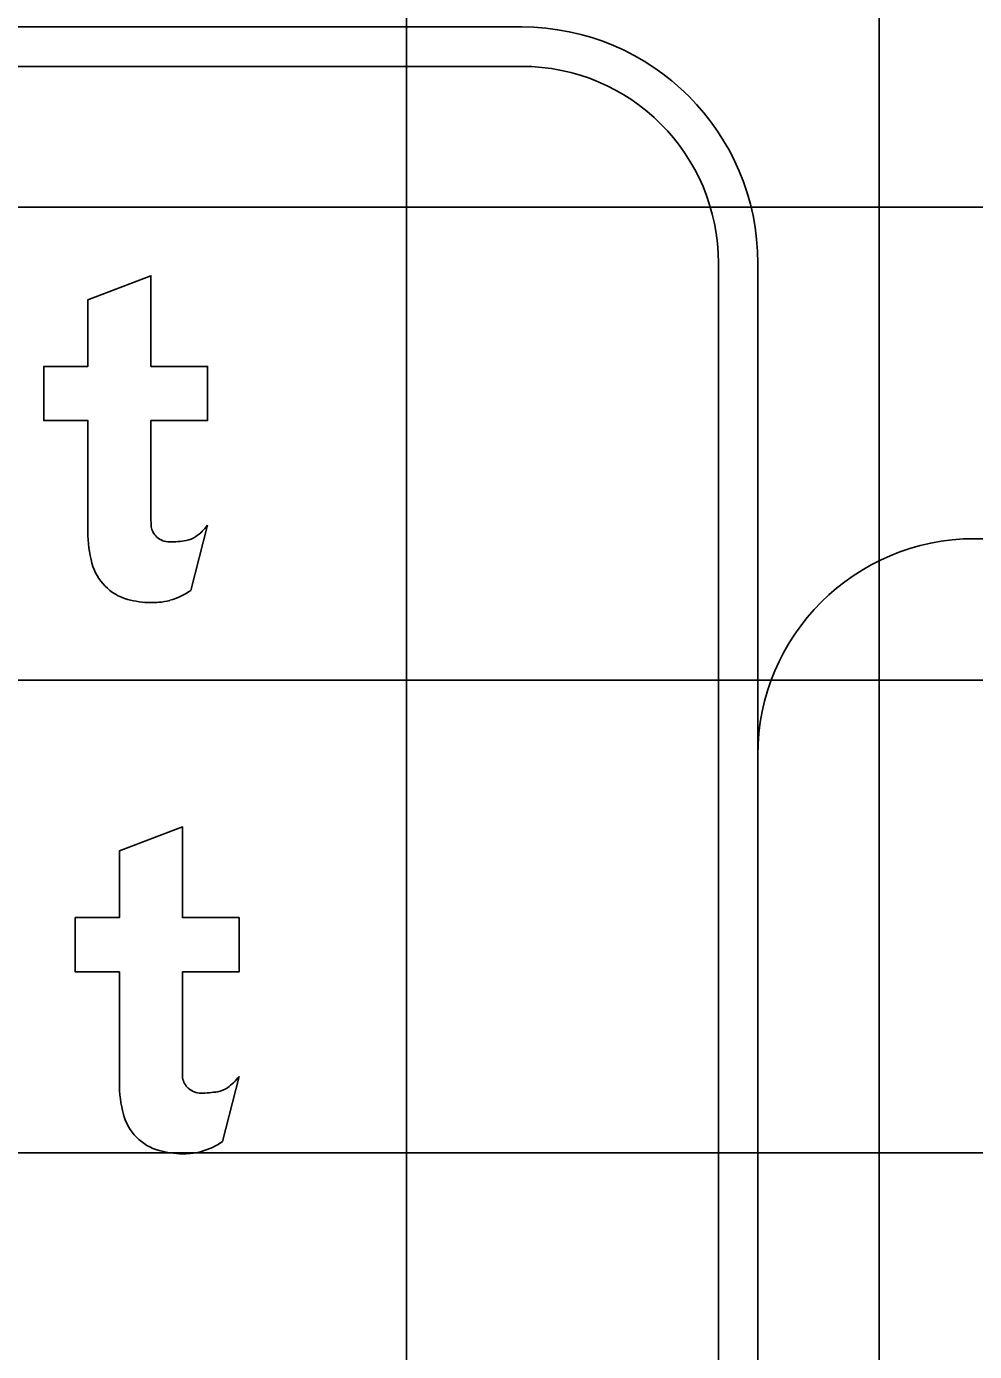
# Model space of a CAD drawing. Extents: x 2193008 to 2198143, y 1236112 to 1237864.
# Drawn here: x 2194748.08 to 2194752.09, y 1237305.27 to 1237310.87 of the extents above; entities that cross this region are included whole.
import ezdxf

# ---------------------------------------------------------------- set-up
doc = ezdxf.new("R2010")
doc.units = 0
for name, color, linetype in [('GSBWFILL', 7, 'Continuous'), ('GSCOLORFILL', 7, 'Continuous'), ('GSDIMS', 7, 'Continuous'), ('GSOUTLINE', 7, 'Continuous'), ('M-ROADS', 7, 'Continuous')]:
    doc.layers.add(name, color=color, linetype=linetype)

msp = doc.modelspace()

# ---------------------------------------------------------------- linework, layer by layer
at = {"layer": 'GSBWFILL'}
for p, q in [((2194748.7766, 1237308.4853), (2194748.8467, 1237308.7611)), ((2194748.9098, 1237306.1543), (2194748.9799, 1237306.4301))]:
    msp.add_line(p, q, dxfattribs=at)
for points in [[(2194748.6069, 1237308.8135), (2194748.6069, 1237309.2032), (2194748.8467, 1237309.2032), (2194748.8467, 1237309.4329), (2194748.6069, 1237309.4329), (2194748.6069, 1237309.8159), (2194748.3405, 1237309.7148), (2194748.3405, 1237309.4329), (2194748.1541, 1237309.4329), (2194748.1541, 1237309.2032), (2194748.3405, 1237309.2032), (2194748.3405, 1237308.733)], [(2194748.7401, 1237306.4825), (2194748.7401, 1237306.8722), (2194748.9799, 1237306.8722), (2194748.9799, 1237307.1019), (2194748.7401, 1237307.1019), (2194748.7401, 1237307.4849), (2194748.4737, 1237307.3838), (2194748.4737, 1237307.1019), (2194748.2873, 1237307.1019), (2194748.2873, 1237306.8722), (2194748.4737, 1237306.8722), (2194748.4737, 1237306.402)]]:
    msp.add_lwpolyline(points, dxfattribs=at)
for centre, major_axis, start_param, end_param in [((2194750.2746, 1237308.8135), (0, 1.6676), 1.570796, 1.606005), ((2194748.8574, 1237308.733), (0, 0.5169), 1.570796, 1.830698), ((2194748.6835, 1237308.7678), (0, 0.0766), 1.74085, 2.407828), ((2194748.6714, 1237308.8918), (0, 0.2187), 3.756278, 4.071638), ((2194748.6859, 1237308.7705), (0, 0.0802), 2.407828, 3.141593), ((2194748.6859, 1237309.111), (0, 0.4207), 3.141593, 3.310762), ((2194748.7399, 1237308.7948), (0, 0.0999), 3.310762, 3.756278), ((2194748.5671, 1237308.6558), (0, 0.2165), 1.830698, 2.869526), ((2194748.5984, 1237308.7474), (0, 0.3169), 3.427755, 3.738844), ((2194748.6069, 1237308.7987), (0, 0.3648), 2.869526, 3.141593), ((2194748.6069, 1237308.9592), (0, 0.5253), 3.141593, 3.205734), ((2194748.6267, 1237308.651), (0, 0.2165), 3.205734, 3.427755), ((2194750.4078, 1237306.4825), (0, 1.6676), 1.570796, 1.606005), ((2194748.9906, 1237306.402), (0, 0.5169), 1.570796, 1.830698), ((2194748.8167, 1237306.4368), (0, 0.0766), 1.74085, 2.407828), ((2194748.8191, 1237306.4395), (0, 0.0802), 2.407828, 3.141593), ((2194748.8731, 1237306.4638), (0, 0.0999), 3.310762, 3.756278), ((2194748.8046, 1237306.5608), (0, 0.2187), 3.756278, 4.071638), ((2194748.8191, 1237306.78), (0, 0.4207), 3.141593, 3.310762), ((2194748.7003, 1237306.3248), (0, 0.2165), 1.830698, 2.869526), ((2194748.7316, 1237306.4164), (0, 0.3169), 3.427755, 3.738844), ((2194748.7401, 1237306.4677), (0, 0.3648), 2.869526, 3.141593), ((2194748.7401, 1237306.6282), (0, 0.5253), 3.141593, 3.205734), ((2194748.7599, 1237306.32), (0, 0.2165), 3.205734, 3.427755)]:
    msp.add_ellipse(centre, major_axis=major_axis, ratio=0.999998, start_param=start_param, end_param=end_param, dxfattribs=at)
at = {"layer": 'GSCOLORFILL'}
for p, q in [((2194750.1756, 1237310.868), (2194738.6871, 1237310.868)), ((2194738.6871, 1237310.7015), (2194750.1756, 1237310.7015)), ((2194751.0081, 1237309.869), (2194751.0081, 1237301.877)), ((2194751.1746, 1237301.877), (2194751.1746, 1237309.869)), ((2194748.7766, 1237308.4853), (2194748.8467, 1237308.7611)), ((2194748.9098, 1237306.1543), (2194748.9799, 1237306.4301))]:
    msp.add_line(p, q, dxfattribs=at)
for points in [[(2194748.6069, 1237308.8135), (2194748.6069, 1237309.2032), (2194748.8467, 1237309.2032), (2194748.8467, 1237309.4329), (2194748.6069, 1237309.4329), (2194748.6069, 1237309.8159), (2194748.3405, 1237309.7148), (2194748.3405, 1237309.4329), (2194748.1541, 1237309.4329), (2194748.1541, 1237309.2032), (2194748.3405, 1237309.2032), (2194748.3405, 1237308.733)], [(2194748.7401, 1237306.4825), (2194748.7401, 1237306.8722), (2194748.9799, 1237306.8722), (2194748.9799, 1237307.1019), (2194748.7401, 1237307.1019), (2194748.7401, 1237307.4849), (2194748.4737, 1237307.3838), (2194748.4737, 1237307.1019), (2194748.2873, 1237307.1019), (2194748.2873, 1237306.8722), (2194748.4737, 1237306.8722), (2194748.4737, 1237306.402)]]:
    msp.add_lwpolyline(points, dxfattribs=at)
for radius in [0.999, 0.8325]:
    msp.add_arc((2194750.1756, 1237309.869), radius, 0, 90, dxfattribs=at)
for centre, major_axis, start_param, end_param in [((2194750.2746, 1237308.8135), (0, 1.6676), 1.570796, 1.606005), ((2194748.8574, 1237308.733), (0, 0.5169), 1.570796, 1.830698), ((2194748.6835, 1237308.7678), (0, 0.0766), 1.74085, 2.407828), ((2194748.6714, 1237308.8918), (0, 0.2187), 3.756278, 4.071638), ((2194748.6859, 1237308.7705), (0, 0.0802), 2.407828, 3.141593), ((2194748.6859, 1237309.111), (0, 0.4207), 3.141593, 3.310762), ((2194748.7399, 1237308.7948), (0, 0.0999), 3.310762, 3.756278), ((2194748.5671, 1237308.6558), (0, 0.2165), 1.830698, 2.869526), ((2194748.5984, 1237308.7474), (0, 0.3169), 3.427755, 3.738844), ((2194748.6069, 1237308.7987), (0, 0.3648), 2.869526, 3.141593), ((2194748.6069, 1237308.9592), (0, 0.5253), 3.141593, 3.205734), ((2194748.6267, 1237308.651), (0, 0.2165), 3.205734, 3.427755), ((2194750.4078, 1237306.4825), (0, 1.6676), 1.570796, 1.606005), ((2194748.9906, 1237306.402), (0, 0.5169), 1.570796, 1.830698), ((2194748.8167, 1237306.4368), (0, 0.0766), 1.74085, 2.407828), ((2194748.8191, 1237306.4395), (0, 0.0802), 2.407828, 3.141593), ((2194748.8731, 1237306.4638), (0, 0.0999), 3.310762, 3.756278), ((2194748.8046, 1237306.5608), (0, 0.2187), 3.756278, 4.071638), ((2194748.8191, 1237306.78), (0, 0.4207), 3.141593, 3.310762), ((2194748.7003, 1237306.3248), (0, 0.2165), 1.830698, 2.869526), ((2194748.7316, 1237306.4164), (0, 0.3169), 3.427755, 3.738844), ((2194748.7401, 1237306.4677), (0, 0.3648), 2.869526, 3.141593), ((2194748.7401, 1237306.6282), (0, 0.5253), 3.141593, 3.205734), ((2194748.7599, 1237306.32), (0, 0.2165), 3.205734, 3.427755)]:
    msp.add_ellipse(centre, major_axis=major_axis, ratio=0.999998, start_param=start_param, end_param=end_param, dxfattribs=at)
at = {"layer": 'GSDIMS'}
for p, q in [((2194767.7413, 1237308.7039), (2194752.0903, 1237308.7039)), ((2194751.1746, 1237307.7881), (2194751.1746, 1237302.6266))]:
    msp.add_line(p, q, dxfattribs=at)
msp.add_arc((2194752.0903, 1237307.7881), 0.9158, 90, 180, dxfattribs=at)
at = {"layer": 'GSOUTLINE'}
for p, q in [((2194748.7766, 1237308.4853), (2194748.8467, 1237308.7611)), ((2194748.9098, 1237306.1543), (2194748.9799, 1237306.4301))]:
    msp.add_line(p, q, dxfattribs=at)
for points in [[(2194748.6069, 1237308.8135), (2194748.6069, 1237309.2032), (2194748.8467, 1237309.2032), (2194748.8467, 1237309.4329), (2194748.6069, 1237309.4329), (2194748.6069, 1237309.8159), (2194748.3405, 1237309.7148), (2194748.3405, 1237309.4329), (2194748.1541, 1237309.4329), (2194748.1541, 1237309.2032), (2194748.3405, 1237309.2032), (2194748.3405, 1237308.733)], [(2194748.7401, 1237306.4825), (2194748.7401, 1237306.8722), (2194748.9799, 1237306.8722), (2194748.9799, 1237307.1019), (2194748.7401, 1237307.1019), (2194748.7401, 1237307.4849), (2194748.4737, 1237307.3838), (2194748.4737, 1237307.1019), (2194748.2873, 1237307.1019), (2194748.2873, 1237306.8722), (2194748.4737, 1237306.8722), (2194748.4737, 1237306.402)]]:
    msp.add_lwpolyline(points, dxfattribs=at)
for centre, major_axis, start_param, end_param in [((2194750.2746, 1237308.8135), (0, 1.6676), 1.570796, 1.606005), ((2194748.8574, 1237308.733), (0, 0.5169), 1.570796, 1.830698), ((2194748.6835, 1237308.7678), (0, 0.0766), 1.74085, 2.407828), ((2194748.6714, 1237308.8918), (0, 0.2187), 3.756278, 4.071638), ((2194748.6859, 1237308.7705), (0, 0.0802), 2.407828, 3.141593), ((2194748.6859, 1237309.111), (0, 0.4207), 3.141593, 3.310762), ((2194748.7399, 1237308.7948), (0, 0.0999), 3.310762, 3.756278), ((2194748.5671, 1237308.6558), (0, 0.2165), 1.830698, 2.869526), ((2194748.5984, 1237308.7474), (0, 0.3169), 3.427755, 3.738844), ((2194748.6069, 1237308.7987), (0, 0.3648), 2.869526, 3.141593), ((2194748.6069, 1237308.9592), (0, 0.5253), 3.141593, 3.205734), ((2194748.6267, 1237308.651), (0, 0.2165), 3.205734, 3.427755), ((2194750.4078, 1237306.4825), (0, 1.6676), 1.570796, 1.606005), ((2194748.9906, 1237306.402), (0, 0.5169), 1.570796, 1.830698), ((2194748.8167, 1237306.4368), (0, 0.0766), 1.74085, 2.407828), ((2194748.8191, 1237306.4395), (0, 0.0802), 2.407828, 3.141593), ((2194748.8731, 1237306.4638), (0, 0.0999), 3.310762, 3.756278), ((2194748.8046, 1237306.5608), (0, 0.2187), 3.756278, 4.071638), ((2194748.8191, 1237306.78), (0, 0.4207), 3.141593, 3.310762), ((2194748.7003, 1237306.3248), (0, 0.2165), 1.830698, 2.869526), ((2194748.7316, 1237306.4164), (0, 0.3169), 3.427755, 3.738844), ((2194748.7401, 1237306.4677), (0, 0.3648), 2.869526, 3.141593), ((2194748.7401, 1237306.6282), (0, 0.5253), 3.141593, 3.205734), ((2194748.7599, 1237306.32), (0, 0.2165), 3.205734, 3.427755)]:
    msp.add_ellipse(centre, major_axis=major_axis, ratio=0.999998, start_param=start_param, end_param=end_param, dxfattribs=at)
at = {"layer": 'M-ROADS'}
for p, q in [((2194749.6881, 1237258.1062), (2194749.6881, 1237318.1062)), ((2194751.6881, 1237258.1062), (2194751.6881, 1237318.1062)), ((2194697.6881, 1237310.1062), (2194827.6881, 1237310.1062)), ((2194697.6881, 1237308.1062), (2194827.6881, 1237308.1062)), ((2194697.6881, 1237306.1062), (2194827.6881, 1237306.1062))]:
    msp.add_line(p, q, dxfattribs=at)

doc.saveas('drawing.dxf')
